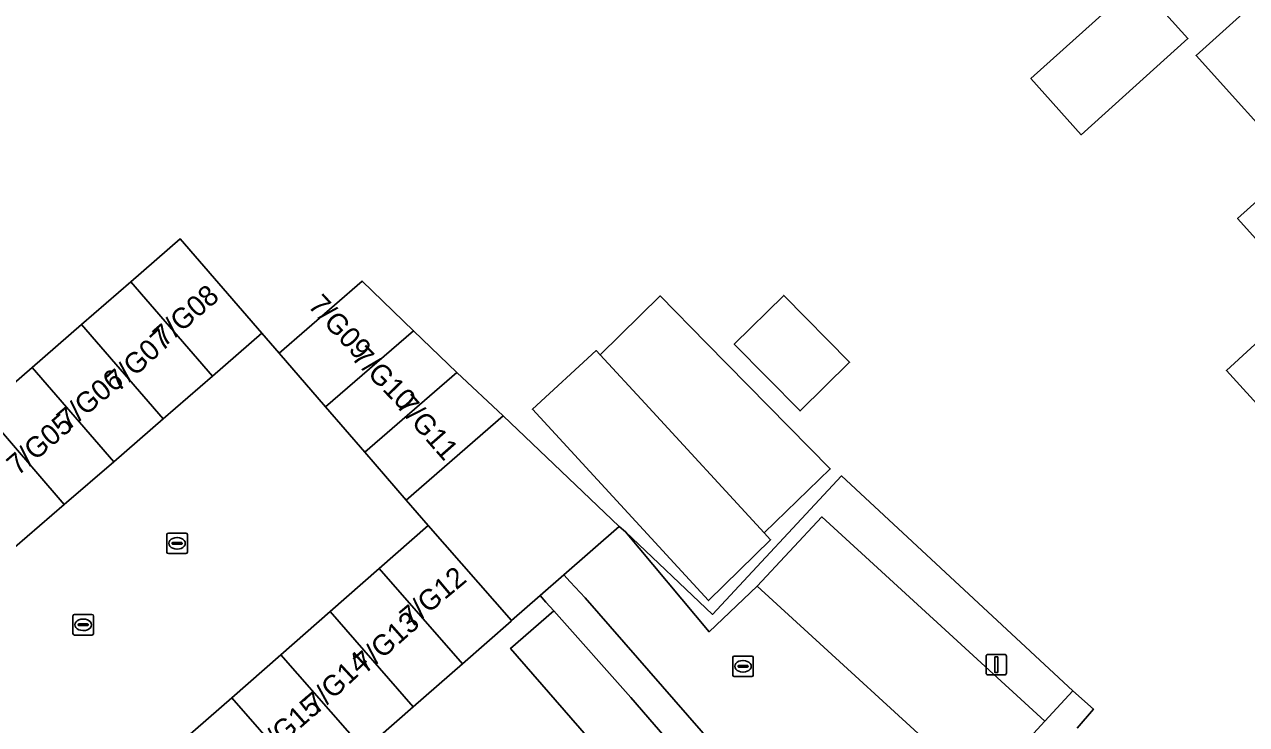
# Model space of a CAD drawing. Extents: x 161772 to 163126, y 383092 to 383917.
# Drawn here: x 162534.3 to 162593.8, y 383524.3 to 383558.3 of the extents above; entities that cross this region are included whole.
import ezdxf

# ---------------------------------------------------------------- set-up
doc = ezdxf.new("R2010")
doc.units = 0
for name, color, linetype in [('IMGEO_Erf', 7, 'Continuous'), ('IMGEO_Groenvoorziening', 7, 'Continuous'), ('IMGEO_Hek', 7, 'Continuous'), ('IMGEO_Kolk', 7, 'Continuous'), ('IMGEO_Lichtmast', 7, 'Continuous'), ('IMGEO_Pand', 7, 'Continuous'), ('IMGEO_Pand_nummerreeks', 7, 'Continuous'), ('IMGEO_Parkeervlak_open', 7, 'Continuous'), ('IMGEO_Rijbaan_lokaal_open', 7, 'Continuous'), ('IMGEO_Voetpad_open', 7, 'Continuous')]:
    doc.layers.add(name, color=color, linetype=linetype)

msp = doc.modelspace()

# ---------------------------------------------------------------- linework, layer by layer
at = {"layer": 'IMGEO_Erf'}
for points in [[(162596.798, 383545.103), (162593.379, 383548.896), (162596.209, 383551.447), (162591.356, 383556.832), (162597.18, 383562.082)], [(162532.277, 383539.565), (162534.681, 383541.648), (162537.085, 383543.732), (162539.489, 383545.815), (162541.893, 383547.898), (162545.868, 383543.311), (162546.706, 383542.343), (162550.75, 383545.847), (162553.256, 383543.431), (162555.356, 383541.407), (162557.626, 383539.286), (162563.26, 383533.91), (162563.581, 383533.642), (162567.814, 383529.631), (162574.099, 383536.372), (162585.355, 383525.903), (162586.359, 383525.016), (162585.562, 383524.1)], [(162594.796, 383539.333), (162592.828, 383541.506), (162594.014, 383542.581)], [(162561.673, 383523.715), (162557.981, 383527.975), (162560.085, 383529.799), (162559.703, 383530.229), (162559.422, 383530.55), (162558.026, 383529.327), (162558.002, 383529.306), (162555.632, 383527.231), (162553.239, 383525.136), (162551.512, 383523.625)]]:
    msp.add_lwpolyline(points, dxfattribs=at)
for points in [[(162588.504, 383560.377), (162590.959, 383557.651), (162585.766, 383552.974), (162583.311, 383555.7)], [(162559.04, 383539.609), (162562.145, 383542.471), (162562.339, 383542.26), (162565.256, 383545.131), (162567.518, 383542.833), (162573.545, 383536.71), (162570.333, 383533.593), (162570.635, 383533.266), (162567.62, 383530.299)], [(162568.866, 383542.784), (162571.276, 383545.155), (162574.481, 383541.9), (162572.071, 383539.528)]]:
    msp.add_lwpolyline(points, close=True, dxfattribs=at)
at = {"layer": 'IMGEO_Groenvoorziening'}
msp.add_lwpolyline([(162585.355, 383525.903), (162574.099, 383536.372), (162567.814, 383529.631), (162563.581, 383533.642), (162567.643, 383528.789), (162569.986, 383531.003), (162573.126, 383534.37), (162583.986, 383524.44)], close=True, dxfattribs=at)
at = {"layer": 'IMGEO_Hek'}
msp.add_lwpolyline([(162563.26, 383533.91), (162563.581, 383533.642)], dxfattribs=at)
at = {"layer": 'IMGEO_Kolk'}
for p, q in [((162541.242, 383532.661), (162541.242, 383533.513)), ((162541.317, 383533.587), (162542.169, 383533.587)), ((162541.501, 383533.081), (162541.501, 383533.093)), ((162541.544, 383533.13), (162541.942, 383533.13)), ((162541.73, 383533.367), (162541.755, 383533.367)), ((162541.985, 383533.093), (162541.985, 383533.081)), ((162542.243, 383533.513), (162542.243, 383532.661)), ((162542.169, 383532.587), (162541.317, 383532.587)), ((162541.939, 383533.044), (162541.541, 383533.044)), ((162541.753, 383532.807), (162541.728, 383532.807)), ((162536.67, 383528.699), (162536.67, 383529.551)), ((162536.745, 383529.625), (162537.597, 383529.625)), ((162537.671, 383529.551), (162537.671, 383528.699)), ((162536.929, 383529.119), (162536.929, 383529.131)), ((162537.367, 383529.082), (162536.969, 383529.082)), ((162536.972, 383529.168), (162537.37, 383529.168)), ((162537.158, 383529.405), (162537.183, 383529.405)), ((162537.413, 383529.131), (162537.413, 383529.119)), ((162537.597, 383528.625), (162536.745, 383528.625)), ((162537.181, 383528.845), (162537.156, 383528.845)), ((162568.797, 383526.678), (162568.797, 383527.53)), ((162568.872, 383527.604), (162569.724, 383527.604)), ((162569.099, 383527.147), (162569.497, 383527.147)), ((162569.285, 383527.384), (162569.31, 383527.384)), ((162569.798, 383527.53), (162569.798, 383526.678)), ((162569.724, 383526.604), (162568.872, 383526.604)), ((162569.056, 383527.098), (162569.056, 383527.11)), ((162569.494, 383527.061), (162569.096, 383527.061)), ((162569.308, 383526.824), (162569.283, 383526.824)), ((162569.54, 383527.11), (162569.54, 383527.098))]:
    msp.add_line(p, q, dxfattribs=at)
for points in [[(162541.242, 383532.661), (162541.242, 383533.513)], [(162541.317, 383533.587), (162542.169, 383533.587)], [(162542.243, 383533.513), (162542.243, 383532.661)], [(162542.169, 383532.587), (162541.317, 383532.587)], [(162536.67, 383528.699), (162536.67, 383529.551)], [(162536.745, 383529.625), (162537.597, 383529.625)], [(162537.671, 383529.551), (162537.671, 383528.699)], [(162537.597, 383528.625), (162536.745, 383528.625)], [(162568.797, 383526.678), (162568.797, 383527.53)], [(162568.872, 383527.604), (162569.724, 383527.604)], [(162569.798, 383527.53), (162569.798, 383526.678)], [(162569.724, 383526.604), (162568.872, 383526.604)]]:
    msp.add_lwpolyline(points, dxfattribs=at)
for centre, radius, start, end in [((162541.319, 383533.511), 0.0765, 91.55205, 178.44795), ((162541.319, 383533.511), 0.0765, 91.55205, 178.44795), ((162541.541, 383533.09), 0.0403, 85.87752, 175.75265), ((162541.538, 383533.08), 0.0366, 178.93798, 274.71019), ((162541.942, 383533.087), 0.043, 264.86636, 352.45326), ((162541.946, 383533.092), 0.0386, 1.73085, 96.63898), ((162542.167, 383533.511), 0.0765, 1.55205, 88.44795), ((162542.167, 383533.511), 0.0765, 1.55205, 88.44795), ((162541.319, 383532.663), 0.0765, 181.55205, 268.44795), ((162541.319, 383532.663), 0.0765, 181.55205, 268.44795), ((162542.167, 383532.663), 0.0765, 271.55205, 358.44795), ((162542.167, 383532.663), 0.0765, 271.55205, 358.44795), ((162536.747, 383529.549), 0.0765, 91.55205, 178.44795), ((162536.747, 383529.549), 0.0765, 91.55205, 178.44795), ((162537.595, 383529.549), 0.0765, 1.55205, 88.44795), ((162537.595, 383529.549), 0.0765, 1.55205, 88.44795), ((162536.969, 383529.128), 0.0403, 85.87752, 175.75265), ((162536.966, 383529.118), 0.0366, 178.93798, 274.71019), ((162537.37, 383529.125), 0.043, 264.86636, 352.45326), ((162537.374, 383529.13), 0.0386, 1.73085, 96.63898), ((162536.747, 383528.701), 0.0765, 181.55205, 268.44795), ((162536.747, 383528.701), 0.0765, 181.55205, 268.44795), ((162537.595, 383528.701), 0.0765, 271.55205, 358.44795), ((162537.595, 383528.701), 0.0765, 271.55205, 358.44795), ((162568.874, 383527.528), 0.0765, 91.55205, 178.44795), ((162568.874, 383527.528), 0.0765, 91.55205, 178.44795), ((162569.096, 383527.107), 0.0403, 85.87752, 175.75265), ((162569.501, 383527.109), 0.0386, 1.73085, 96.63898), ((162569.722, 383527.528), 0.0765, 1.55205, 88.44795), ((162569.722, 383527.528), 0.0765, 1.55205, 88.44795), ((162568.874, 383526.68), 0.0765, 181.55205, 268.44795), ((162568.874, 383526.68), 0.0765, 181.55205, 268.44795), ((162569.093, 383527.097), 0.0366, 178.93798, 274.71019), ((162569.497, 383527.104), 0.043, 264.86636, 352.45326), ((162569.722, 383526.68), 0.0765, 271.55205, 358.44795), ((162569.722, 383526.68), 0.0765, 271.55205, 358.44795)]:
    msp.add_arc(centre, radius, start, end, dxfattribs=at)
for centre, major_axis, ratio, start_param, end_param in [((162541.729, 383533.087), (-0.387, 0.002), 0.722429, 4.712389, 7.853982), ((162541.754, 383533.087), (-0.39, 0.002), 0.717154, 1.570796, 4.712389), ((162537.157, 383529.125), (-0.387, 0.002), 0.722429, 4.712389, 7.853982), ((162537.182, 383529.125), (-0.39, 0.002), 0.717154, 1.570796, 4.712389), ((162569.284, 383527.104), (-0.387, 0.002), 0.722429, 4.712389, 7.853982), ((162569.309, 383527.104), (-0.39, 0.002), 0.717154, 1.570796, 4.712389)]:
    msp.add_ellipse(centre, major_axis=major_axis, ratio=ratio, start_param=start_param, end_param=end_param, dxfattribs=at)
at = {"layer": 'IMGEO_Lichtmast'}
for p, q in [((162581.131, 383526.784), (162581.131, 383527.584)), ((162581.131, 383527.584), (162581.131, 383526.784)), ((162581.231, 383527.684), (162582.021, 383527.684)), ((162582.021, 383527.684), (162581.231, 383527.684)), ((162582.121, 383527.584), (162582.121, 383526.784)), ((162582.121, 383526.784), (162582.121, 383527.584)), ((162582.021, 383526.684), (162581.231, 383526.684)), ((162581.231, 383526.684), (162582.021, 383526.684))]:
    msp.add_line(p, q, dxfattribs=at)
msp.add_lwpolyline([(162581.551, 383527.559), (162581.701, 383527.559), (162581.701, 383526.809), (162581.551, 383526.809), (162581.551, 383527.559)], dxfattribs=at)
for centre, start, end in [((162581.231, 383527.584), 90, 180), ((162581.231, 383527.584), 90, 180), ((162582.021, 383527.584), 0, 90), ((162582.021, 383527.584), 360, 90), ((162581.231, 383526.784), 180, 270), ((162581.231, 383526.784), 180, 270), ((162582.021, 383526.784), 270, 0), ((162582.021, 383526.784), 270, 0)]:
    msp.add_arc(centre, 0.1, start, end, dxfattribs=at)
at = {"layer": 'IMGEO_Pand'}
for points in [[(162596.798, 383545.103), (162599.867, 383547.883), (162599.752, 383548.01), (162601.958, 383549.999), (162598.841, 383553.456), (162602.214, 383556.497), (162605.927, 383559.844), (162600.893, 383565.429), (162597.18, 383562.082), (162591.356, 383556.832), (162596.209, 383551.447), (162593.379, 383548.896)], [(162585.766, 383552.974), (162590.959, 383557.651), (162588.504, 383560.377), (162583.311, 383555.7)], [(162616.63, 383547.745), (162611.926, 383552.964), (162608.213, 383549.617), (162602.761, 383544.69), (162602.282, 383545.218), (162599.867, 383547.883), (162596.798, 383545.103), (162594.823, 383543.314), (162594.014, 383542.581), (162592.828, 383541.506), (162594.796, 383539.333), (162598.794, 383539.323), (162599.912, 383540.328), (162601.576, 383541.824), (162603.502, 383543.556), (162604.895, 383542.011), (162607.274, 383539.311), (162609.216, 383541.062)], [(162543.464, 383541.228), (162545.868, 383543.311), (162541.893, 383547.898), (162539.489, 383545.815)], [(162543.464, 383541.228), (162539.489, 383545.815), (162537.085, 383543.732), (162541.06, 383539.144)], [(162553.256, 383543.431), (162550.75, 383545.847), (162546.706, 383542.343), (162548.976, 383539.726)], [(162562.339, 383542.26), (162564.526, 383539.889), (162570.333, 383533.593), (162573.545, 383536.71), (162567.518, 383542.833), (162565.256, 383545.131)], [(162572.071, 383539.528), (162574.481, 383541.9), (162571.276, 383545.155), (162568.866, 383542.784)], [(162534.681, 383541.648), (162538.656, 383537.061), (162541.06, 383539.144), (162537.085, 383543.732)], [(162550.878, 383537.531), (162555.356, 383541.407), (162553.256, 383543.431), (162548.976, 383539.726)], [(162564.526, 383539.889), (162562.339, 383542.26), (162562.145, 383542.471), (162559.04, 383539.609), (162567.62, 383530.299), (162570.635, 383533.266), (162570.333, 383533.593)], [(162532.277, 383539.565), (162536.252, 383534.978), (162538.656, 383537.061), (162534.681, 383541.648)], [(162552.9, 383535.195), (162557.626, 383539.286), (162555.356, 383541.407), (162550.878, 383537.531)], [(162532.277, 383539.565), (162529.873, 383537.482), (162533.847, 383532.895), (162536.252, 383534.978)], [(162557.626, 383539.286), (162552.9, 383535.195), (162553.975, 383533.954), (162558.026, 383529.327), (162559.422, 383530.55), (162560.575, 383531.559), (162563.26, 383533.91)], [(162551.582, 383531.859), (162555.632, 383527.231), (162558.002, 383529.306), (162558.026, 383529.327), (162553.975, 383533.954)], [(162551.582, 383531.859), (162549.188, 383529.763), (162553.239, 383525.136), (162555.632, 383527.231)], [(162549.188, 383529.763), (162546.794, 383527.668), (162550.845, 383523.041), (162551.512, 383523.625), (162553.239, 383525.136)], [(162559.529, 383517.945), (162565.165, 383511.442), (162569.372, 383515.089), (162566.045, 383518.926), (162568.077, 383520.687), (162563.831, 383525.585), (162560.085, 383529.799), (162557.981, 383527.975), (162561.673, 383523.715), (162563.608, 383521.482)], [(162546.794, 383527.668), (162544.401, 383525.572), (162548.452, 383520.945), (162549.189, 383521.59), (162550.845, 383523.041)], [(162544.401, 383525.572), (162542.008, 383523.477), (162546.059, 383518.85), (162546.887, 383519.575), (162548.452, 383520.945)]]:
    msp.add_lwpolyline(points, close=True, dxfattribs=at)
at = {"layer": 'IMGEO_Parkeervlak_open'}
msp.add_lwpolyline([(162580.882, 383521.046), (162583.986, 383524.44), (162573.126, 383534.37), (162569.986, 383531.003)], close=True, dxfattribs=at)
at = {"layer": 'IMGEO_Rijbaan_lokaal_open'}
for points in [[(162537.22, 383519.286), (162539.614, 383521.382), (162542.008, 383523.477), (162544.401, 383525.572), (162546.794, 383527.668), (162549.188, 383529.763), (162551.582, 383531.859), (162553.975, 383533.954), (162552.9, 383535.195), (162550.878, 383537.531), (162548.976, 383539.726), (162546.706, 383542.343), (162545.868, 383543.311), (162543.464, 383541.228), (162541.06, 383539.144), (162538.656, 383537.061), (162536.252, 383534.978), (162533.847, 383532.895), (162531.443, 383530.812), (162529.039, 383528.728), (162526.635, 383526.645), (162526.545, 383526.222), (162526.789, 383524.926)], [(162585.562, 383524.1), (162586.359, 383525.016), (162585.355, 383525.903), (162583.986, 383524.44), (162580.882, 383521.046), (162569.986, 383531.003), (162567.643, 383528.789), (162563.581, 383533.642), (162563.26, 383533.91), (162560.575, 383531.559), (162560.882, 383531.209), (162561.619, 383530.436), (162573.451, 383516.864)]]:
    msp.add_lwpolyline(points, dxfattribs=at)
at = {"layer": 'IMGEO_Voetpad_open'}
msp.add_lwpolyline([(162561.619, 383530.436), (162560.882, 383531.209), (162560.575, 383531.559), (162559.422, 383530.55), (162559.703, 383530.229), (162560.085, 383529.799), (162563.831, 383525.585), (162568.077, 383520.687), (162566.045, 383518.926), (162569.372, 383515.089), (162565.165, 383511.442), (162561.073, 383507.895), (162556.981, 383504.348), (162552.89, 383500.801), (162551.965, 383500), (162549.155, 383497.564), (162549.965, 383496.643), (162553.864, 383500), (162573.451, 383516.864)], close=True, dxfattribs=at)

# ---------------------------------------------------------------- texts
at = {"layer": 'IMGEO_Pand_nummerreeks'}
for s, rotation, p in [('7/G08', 41.00909, (162541.11, 383542.61)), ('7/G09', 312.93989, (162548.072, 383544.622)), ('7/G07', 42.63375, (162538.869, 383540.421)), ('7/G10', 314.5103, (162550.187, 383542.096)), ('7/G06', 39.97093, (162536.423, 383538.546)), ('7/G11', 311.18593, (162552.367, 383539.787)), ('7/G05', 40.88181, (162533.992, 383536.349)), ('7/G12', 39.88958, (162553.113, 383528.933)), ('7/G13', 41.47855, (162550.892, 383526.7)), ('7/G14', 42.78276, (162548.504, 383524.71)), ('7/G15', 41.31026, (162546.082, 383522.609))]:
    msp.add_text(s, height=1, rotation=rotation, dxfattribs=at).set_placement(p)

doc.saveas('drawing.dxf')
